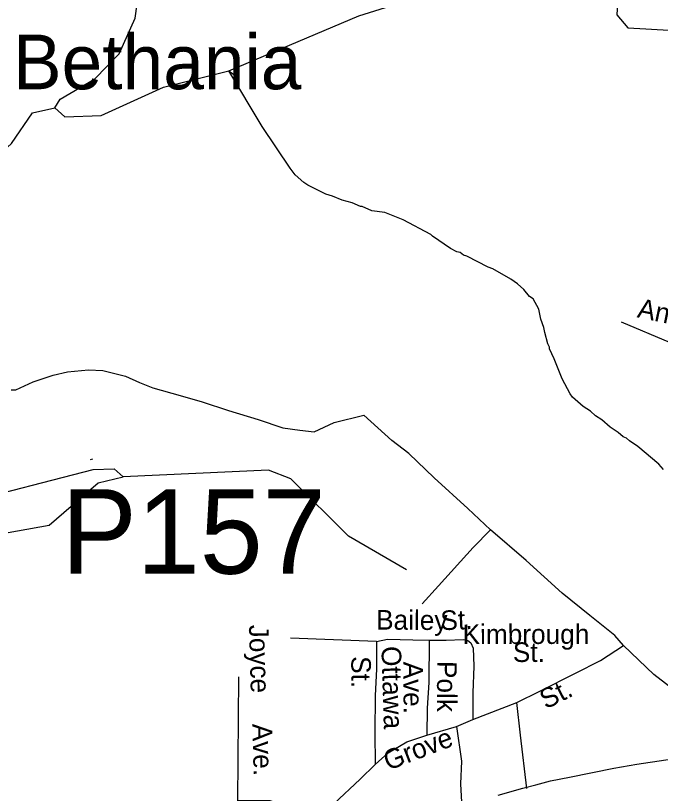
# Model space of a CAD drawing. Extents: x 1547597 to 1699558, y 810033 to 920809.
# Drawn here: x 1607574 to 1610700, y 883710 to 887483 of the extents above; entities that cross this region are included whole.
import ezdxf

# ---------------------------------------------------------------- set-up
doc = ezdxf.new("R2010")
doc.units = 0
for name, color, linetype in [('Exist Civil Demographics Community Label', 7, 'Continuous'), ('Exist Hydrographic Creek Single Shore', 7, 'Continuous'), ('Exist Hydrographic Misc Water Feature', 7, 'Continuous'), ('Exist Hydrographic Pond Under 1500 Sq Ft', 7, 'Continuous'), ('Exist Road Non-System Type 51', 7, 'Continuous'), ('Exist Road Non-System Type 51 Label', 7, 'Continuous'), ('Exist Road Secondary Structure Pipe Number Label', 7, 'Continuous'), ('Exist Road Secondary Type 51 Attributed', 7, 'Continuous')]:
    doc.layers.add(name, color=color, linetype=linetype)

msp = doc.modelspace()

# ---------------------------------------------------------------- linework, layer by layer
at = {"layer": 'Exist Hydrographic Creek Single Shore'}
for points in [[(1609468.7, 884795), (1609187.7, 884958.2), (1608907.7, 885236.4), (1608799.7, 885278), (1608096.5, 885245.6)], [(1607383, 884948.5), (1607737.7, 885010.7), (1607974.2, 885217.6), (1608096.5, 885245.6)]]:
    msp.add_lwpolyline(points, dxfattribs=at)
at = {"layer": 'Exist Hydrographic Misc Water Feature'}
msp.add_line((1607947.5, 885332.3), (1607936, 885328.9), dxfattribs=at)
for points in [[(1607764.7, 887035.6), (1607789.7, 887077.8), (1607957.7, 887176.2), (1608075.7, 887298.5), (1608153.7, 887470.9), (1608282.7, 888397.3), (1608352.7, 888635.5)], [(1607764.7, 887035.6), (1607813.7, 886992), (1607988.7, 886998.3), (1608290.7, 887136.6), (1608608.7, 887215.5), (1609237.7, 887481.7), (1609647.7, 887611.3), (1609824.7, 887725.8), (1609942.7, 887848.2), (1610061.7, 888039.5), (1610234.7, 888469.2), (1610310.7, 888553.1), (1610427.7, 888609.8), (1610835.8, 888519.4), (1611143.7, 888483.7), (1612002.7, 888512.2)], [(1610714.3, 885281), (1610692.7, 885307.3), (1610590.1, 885393.2), (1610550.6, 885419.8), (1610534.8, 885434.1), (1610518.9, 885440.3), (1610495.3, 885460.7), (1610455.7, 885487.4), (1610416.3, 885522), (1610384.6, 885542.5), (1610361, 885565), (1610325.4, 885587.5), (1610274.1, 885632.5), (1610262.4, 885648.7), (1610223.6, 885721.2), (1610185.1, 885817.9), (1610161.9, 885866.3), (1610162.1, 885874.3), (1610154.3, 885890.4), (1610139.2, 885946.7), (1610135.6, 885970.7), (1610120.2, 886011), (1610111, 886059.2), (1610083.8, 886109.6), (1610066, 886119.9), (1610038.6, 886154.3), (1610007, 886182.9), (1609975.5, 886205.4), (1609888.3, 886254.9), (1609864.4, 886263.3), (1609761.4, 886317), (1609745.4, 886321.2), (1609729.6, 886333.5), (1609713.7, 886337.8), (1609681.9, 886354.3), (1609595, 886413.8), (1609587.1, 886421.9), (1609452.3, 886492.2), (1609364.9, 886527.7), (1609301, 886536.7), (1609253.5, 886557.5), (1609245.5, 886557.7), (1609205.7, 886574.4), (1609157.9, 886587.2), (1609110.3, 886608), (1609078.5, 886616.5), (1608991.2, 886660), (1608971.4, 886674.3), (1608930, 886710.9), (1608904.6, 886743.4), (1608769.9, 886945.6), (1608608.7, 887215.5), (1608649.5, 887184.2)], [(1604389.6, 885278.9), (1604689.7, 885292.5), (1604939.7, 885393.6), (1605654.1, 885799.4), (1607401.7, 886724.6), (1607553.7, 886862.7), (1607655.7, 887011.5), (1607764.7, 887035.6)]]:
    msp.add_lwpolyline(points, dxfattribs=at)
at = {"layer": 'Exist Hydrographic Pond Under 1500 Sq Ft'}
msp.add_lwpolyline([(1607096.8, 884976.3), (1607081.3, 885070.5), (1607104.7, 885092.5), (1607309.8, 885116.9), (1607950, 885281.3), (1608051.9, 885285.1), (1608096.5, 885245.6)], dxfattribs=at)
at = {"layer": 'Exist Road Non-System Type 51'}
for p, q in [((1609790, 884068.2), (1610004.6, 884150.5)), ((1609711.9, 884035), (1609790, 884068.2)), ((1609567.6, 883992.1), (1609711.9, 884035))]:
    msp.add_line(p, q, dxfattribs=at)
for points in [[(1610483.6, 888193.2), (1610491.4, 888059.9), (1610496.9, 887875), (1610499.2, 887658.5), (1610489.4, 887487), (1610541.7, 887423.3), (1610628.9, 887419.3), (1610767.6, 887410.4), (1610940.6, 887412.7)], [(1611553.9, 885996.7), (1611502.3, 886003), (1611438.1, 886009.3), (1611303.6, 885987.3), (1611203.5, 885952.9), (1611106.5, 885920), (1610967.2, 885879.3), (1610854.6, 885871.5), (1610748.2, 885896.5), (1610512, 885996.7)], [(1607553.3, 885667.5), (1607575.7, 885667.5), (1607658.9, 885707.3), (1607757.2, 885738.5), (1607825.2, 885755.9), (1607927.2, 885765.1), (1607997.2, 885762.5), (1608107.1, 885734.5), (1608175.4, 885704.3), (1608240.1, 885678.4), (1608372.3, 885640.4), (1608478, 885609.6), (1608607, 885568.2), (1608750.1, 885524.7), (1608869.7, 885483.9), (1608952.1, 885471.6), (1609022, 885465), (1609118.5, 885509.9), (1609262.7, 885544.5)], [(1609876.7, 884988.6), (1609767, 885091.7), (1609603, 885240.7), (1609480.7, 885358.7), (1609398.7, 885421.4), (1609262.7, 885544.5)], [(1609544.9, 884630.2), (1609623.5, 884717.4), (1609793, 884903.9), (1609876.7, 884988.6)], [(1610521.5, 884428.2), (1610478.3, 884475.7), (1610357.9, 884573.9), (1610224.1, 884681.9), (1610049.3, 884839.6), (1609876.7, 884988.6)], [(1609323.5, 884447.9), (1608907.1, 884463.7)], [(1609323.5, 884447.9), (1609324.4, 884314), (1609317.3, 884184.1)], [(1609323.5, 884447.9), (1609377.5, 884457.7), (1609499.5, 884454.6), (1609579.3, 884454)], [(1609579.3, 884454), (1609577.8, 884248.1), (1609568.6, 884124.2), (1609567.6, 883992.1)], [(1609579.3, 884454), (1609661.4, 884453.3), (1609743.3, 884456.6), (1609766.8, 884452.5), (1609781.2, 884440.2), (1609792.9, 884414.2), (1609796.3, 884328.1), (1609791.1, 884198.3), (1609790, 884068.2)], [(1610004.6, 884150.5), (1610115, 884205.5), (1610287.7, 884294.1), (1610409, 884355.2), (1610521.5, 884428.2)], [(1610780.5, 884199.3), (1610668.3, 884287.8), (1610521.5, 884428.2)], [(1608979.7, 883495.6), (1608848.8, 883660.5), (1608808.4, 883673.9), (1608696.3, 883673.9), (1608651.5, 883673.9), (1608656, 884275.2)], [(1609317.3, 884184.1), (1609315.9, 884006.2), (1609316.5, 883850.3)], [(1610053.2, 883734.3), (1610021.4, 883992.5), (1610004.6, 884150.5)], [(1609711.9, 884035), (1609736.5, 883866.8), (1609731.7, 883756.8), (1609736.7, 883638.9)], [(1609316.5, 883850.3), (1609381.1, 883907.7), (1609471.5, 883961.1), (1609567.6, 883992.1)], [(1608976.2, 883517.2), (1609080.9, 883626.4), (1609116.7, 883659.9), (1609244, 883779), (1609316.5, 883850.3)]]:
    msp.add_lwpolyline(points, dxfattribs=at)
at = {"layer": 'Exist Road Secondary Type 51 Attributed'}
msp.add_lwpolyline([(1609914.3, 883702.2), (1610033, 883735.5), (1610096.7, 883751.1), (1610166.9, 883771), (1610259, 883788.7), (1610474.1, 883832.6), (1610585.3, 883852.5), (1610834.1, 883889.3)], dxfattribs=at)

# ---------------------------------------------------------------- texts
at = {"layer": 'Exist Civil Demographics Community Label'}
msp.add_text('Bethania', height=265, dxfattribs=at).set_placement((1607561, 887126.1))
at = {"layer": 'Exist Road Non-System Type 51 Label'}
for s, rotation, p in [('Ann', 348.4182, (1610583.8, 886020.1)), ('Bailey', 359.555, (1609321.6, 884505.2)), ('St.', 2.3348, (1609635.3, 884501.5)), ('Joyce', 271.553, (1608705.4, 884527.6)), ('Kimbrough', 0.0986, (1609741.2, 884434.6)), ('St.', 0.1304, (1609984.9, 884347.7)), ('Ottawa', 271.7331, (1609347.6, 884423.4)), ('St.', 270.4142, (1609201.2, 884375.9)), ('Ave.', 270.256, (1609453.8, 884349.5)), ('Polk', 269.5376, (1609618.2, 884353.1)), ('St.', 26.7279, (1610144.8, 884116.9)), ('Ave.', 271.3581, (1608722.3, 884047.6)), ('Grove', 20.9811, (1609380.1, 883820))]:
    msp.add_text(s, height=95, rotation=rotation, dxfattribs=at).set_placement(p)
at = {"layer": 'Exist Road Secondary Structure Pipe Number Label'}
msp.add_text('P157', height=410.1, dxfattribs=at).set_placement((1607796.3, 884776))

doc.saveas('drawing.dxf')
